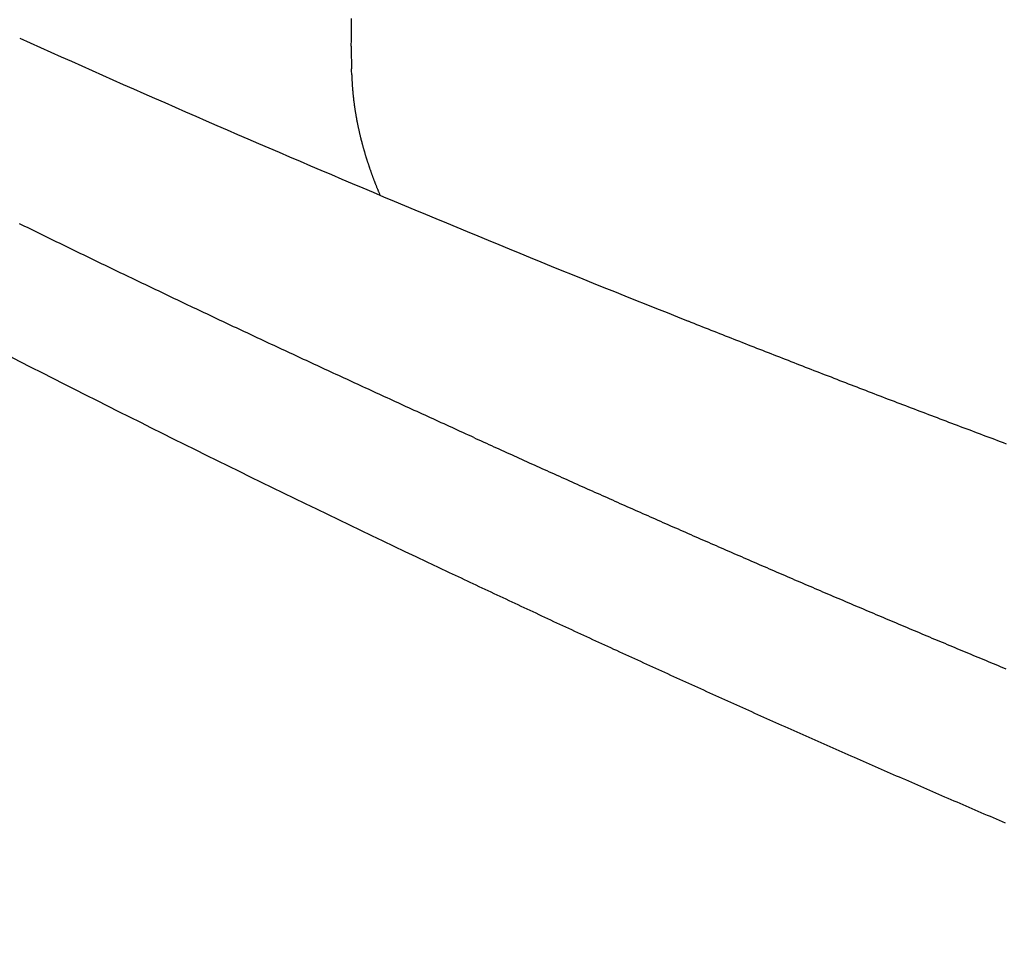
# Model space of a CAD drawing. Header units: millimetres. Extents: x -604189 to 881711, y -381903 to -7297.
# Tile 843 of 1056: x -558698 to -558601, y -165594 to -165504. Entities that reach past the tile are written whole.
import ezdxf

# ---------------------------------------------------------------- set-up
doc = ezdxf.new("R2010")
doc.units = ezdxf.units.MM
doc.header["$LTSCALE"] = 100
doc.linetypes.add('0.5_0.5', pattern=[1, 0.5, -0.5])
doc.linetypes.add('ACAD_ISO04W100', pattern=[30.5, 24, -3, 0.5, -3])
doc.layers.get('Defpoints').update_dxf_attribs({"color": 30})
doc.layers.add('OPIS', color=7, linetype='Continuous')
doc.layers.add('strop osie', color=80, linetype='ACAD_ISO04W100', lineweight=5)
doc.styles.get("Standard").update_dxf_attribs({"font": 'romans.shx', "width": 0.5})
doc.dimstyles.new('1 50', dxfattribs={"dimtxt": 150, "dimasz": 80, "dimexe": 1, "dimexo": 1, "dimgap": 20, "dimtad": 1, "dimdec": 0, "dimlfac": 0.1, "dimtxsty": 'Standard', "dimblk": 'ARCHTICK', "dimcen": 200, "dimclrd": 2, "dimadec": 1, "dimazin": 0, "dimtfac": 1, "dimtdec": 0, "dimtmove": 0, "dimatfit": 3, "dimldrblk": 'ARCHTICK', "dimfxl": 120, "dimfxlon": 1, "dimtfill": 1, "dimarcsym": 0})

# ---------------------------------------------------------------- blocks, each defined once
blk = doc.blocks.new('_ArchTick')
at = {"layer": 'strop osie', "color": 0, "const_width": 0.15}
blk.add_lwpolyline([(-0.5, -0.5), (0.5, 0.5)], dxfattribs=at)
blk = doc.blocks.new('*D3294')
at = {"layer": 'Defpoints', "color": 0, "linetype": 'ByBlock', "lineweight": 5, "transparency": 16777216}
for p in [(-595783.126, -159420.303), (-593748.924, -159420.303), (-552118.935, -179940.303)]:
    blk.add_point(p, dxfattribs=at)
at = {"layer": 'OPIS', "color": 0, "linetype": 'Continuous', "lineweight": -2, "transparency": 16777216}
for p, q in [((-595723.126, -159420.303), (-595784.126, -159420.303)), ((-595723.126, -179940.303), (-595784.126, -179940.303))]:
    blk.add_line(p, q, dxfattribs=at)
at = {"layer": 'OPIS', "color": 2, "lineweight": -2, "transparency": 16777216}
blk.add_line((-595783.126, -179940.303), (-595783.126, -159420.303), dxfattribs=at)
at = {"layer": 'OPIS', "color": 2, "linetype": 'ByBlock', "lineweight": -2, "transparency": 16777216, "xscale": 80, "yscale": 80, "zscale": 80}
for p, rotation in [((-595783.126, -159420.303), 90), ((-595783.126, -179940.303), 270)]:
    blk.add_blockref('_ArchTick', p, dxfattribs=dict(at, rotation=rotation))
at = {"layer": 'OPIS', "color": 0, "linetype": 'ByBlock', "lineweight": 13, "transparency": 16777216, "insert": (-595878.126, -169680.303), "char_height": 150, "attachment_point": 5, "rotation": 90, "bg_fill": 3, "box_fill_scale": 1.1, "bg_fill_color": 256, "bg_fill_true_color": 13158600, "bg_fill_transparency": 0}
blk.add_mtext('2052', dxfattribs=at)

msp = doc.modelspace()

# ---------------------------------------------------------------- hatches: boundary and pattern name
at = {"layer": 'OPIS', "linetype": 'ByBlock', "lineweight": 15}
h = msp.add_hatch(dxfattribs=at)
h.set_pattern_fill('ANSI37', color=0, scale=80, angle=45)
h.set_pattern_definition([(90, (-306927.96, 32475.8), (-254, 0), []), (180, (-306927.96, 32475.8), (-3e-14, -254), [])])
h.paths.add_polyline_path([(-559745.616, -168470.303), (-559845.616, -168470.303), (-559845.616, -168410.303), (-559745.616, -168410.303), (-559745.616, -168350.303), (-560845.616, -168350.303), (-560845.616, -168410.303), (-560745.616, -168410.303), (-560745.616, -168470.303, 0.267949), (-560295.616, -169249.726), (-560295.616, -169481.184, -0.414214), (-559952.679, -169824.121, -1), (-560638.553, -169824.121, -0.414214), (-560295.616, -169481.184), (-560295.616, -169249.726, -0.267949), (-560745.616, -168470.303), (-560845.616, -168470.303), (-560845.616, -168350.303), (-561118.924, -168350.303), (-561118.924, -172095.291), (-559553.922, -172095.29), (-559553.924, -168350.303), (-559745.616, -168350.303)])
h.paths.add_polyline_path([(-560989.238, -171970.288), (-560989.238, -171369.43), (-560514.238, -171369.43, -0.414232), (-560506.238, -171377.43), (-560506.238, -171961.436, -0.403374), (-560513.94, -171969.43), (-560989.238, -171969.43), (-560998.924, -171970.288)], flags=16)
h.paths.add_polyline_path([(-560569.238, -171447.43), (-560569.238, -171891.43, -0.414209), (-560619.237, -171941.43), (-560824.236, -171941.432, -0.414225), (-560874.238, -171891.432), (-560874.238, -171447.432, -0.414209), (-560824.238, -171397.432), (-560619.238, -171397.43, -0.414216)], flags=0)
h.paths.add_polyline_path([(-560754.738, -171692.272), (-560768.264, -171689.534), (-560778.52, -171674.091), (-560777.58, -171669.433), (-560791.338, -171669.433), (-560788.513, -171683.421), (-560780.618, -171695.311), (-560768.728, -171703.206), (-560754.738, -171706.031)], flags=0)
h.paths.add_polyline_path([(-560926.538, -171669.432), (-560944.038, -171669.432), (-560944.038, -171669.432), (-560938.912, -171681.806), (-560926.538, -171686.932)], flags=0)
h.paths.add_polyline_path([(-559553.926, -164304.92), (-559553.926, -164080.303), (-560998.924, -164080.303), (-560998.924, -164130.303), (-561051.758, -164130.303), (-561051.758, -164230.303), (-561112.409, -164230.303), (-561118.259, -165128.236), (-561111.758, -165130.303), (-561051.758, -165130.303), (-561051.758, -165230.303), (-560998.924, -165230.303), (-560998.924, -165930.303), (-560968.924, -165930.303), (-559691.758, -165930.303), (-559691.758, -166884.924, -0.259771), (-560368.468, -166480.303), (-560576.781, -166480.303, -0.694758), (-561118.924, -166682.141), (-561118.924, -167150.303), (-559553.924, -167150.303), (-559553.925, -165742.585, -0.501722), (-560517.887, -165023.753, -0.501722)])
h.paths.add_polyline_path([(-561051.758, -166930.303), (-561051.758, -167030.303), (-561111.758, -167030.303), (-561111.758, -166930.303)], flags=16)
h.paths.add_polyline_path([(-559553.926, -164304.92, 0.501722), (-560517.887, -165023.753, 0.501722), (-559553.925, -165742.585)], flags=17)
h.paths.add_polyline_path([(-559017.887, -165023.753, 0.331805), (-559553.926, -164304.92), (-559553.925, -165742.585, 0.331804)], flags=17)
h.paths.add_polyline_path([(-558393.92, -165930.303), (-559553.925, -165930.303), (-559553.924, -167030.303), (-558393.92, -167030.303)])
edge = h.paths.add_edge_path(flags=16)
edge.add_ellipse((-558869.257, -166529.058), major_axis=(0, 174.945), ratio=0.835608, start_angle=0, end_angle=180, ccw=False)
edge.add_line((-558869.023, -166354.089), (-558868.837, -166354.113))
edge.add_line((-558868.837, -166354.113), (-558551.758, -166354.113))
edge.add_ellipse((-558534.042, -166361.126), major_axis=(0, 22.068), ratio=0.905257, start_angle=0, end_angle=83.73181, ccw=False)
edge.add_line((-558534.042, -166339.058), (-558415.442, -166339.058))
edge.add_line((-558415.442, -166339.058), (-558415.442, -166719.058))
edge.add_line((-558415.442, -166719.058), (-558534.042, -166719.058))
edge.add_ellipse((-558534.042, -166696.99), major_axis=(0, 22.068), ratio=0.905257, start_angle=108.52912, end_angle=180, ccw=False)
edge.add_line((-558552.984, -166704.003), (-558869.257, -166704.003))
edge = h.paths.add_edge_path(flags=16)
edge.add_ellipse((-558655.149, -165473.071), major_axis=(119.577, 0), ratio=0.9754616, start_angle=134.53493, end_angle=225.46507, ccw=False)
edge.add_ellipse((-558571.362, -165553.094), major_axis=(-236.828, 0), ratio=0.9754616, start_angle=293.07706, end_angle=315.06459, ccw=False)
edge.add_ellipse((-558581.121, -165519.064), major_axis=(-200.962, 0), ratio=0.9754616, start_angle=268.86913, end_angle=294.41602, ccw=False)
edge.add_line((-558577.155, -165323.071), (-558434.725, -165323.071))
edge.add_line((-558434.725, -165323.071), (-558434.725, -165623.07))
edge.add_line((-558434.725, -165623.07), (-558577.155, -165623.07))
edge.add_ellipse((-558581.121, -165427.077), major_axis=(200.962, 0), ratio=0.9754616, start_angle=245.58398, end_angle=271.13087, ccw=False)
edge.add_ellipse((-558571.362, -165393.047), major_axis=(-236.828, 0), ratio=0.9754616, start_angle=404.93541, end_angle=426.92294, ccw=False)
h.paths.add_polyline_path([(-559691.758, -166075.303), (-560476.988, -166075.303, 0.131652), (-560368.468, -166480.303), (-559691.758, -166480.303)], flags=17)
h.paths.add_polyline_path([(-560476.988, -166075.303), (-559691.758, -166075.303), (-559691.758, -165930.303), (-560991.758, -165930.303), (-561051.758, -165930.303), (-561051.758, -166030.303), (-561118.924, -166030.303), (-561118.924, -166278.466, -0.694758), (-560576.781, -166480.303), (-560368.468, -166480.303, -0.131652)], flags=17)
h.paths.add_polyline_path([(-571773.92, -161590.543), (-574108.188, -161590.543), (-574098.917, -166615.286), (-571773.92, -166615.284)])
h.paths.add_polyline_path([(-559933.216, -164919.201), (-558639.203, -164919.201), (-558639.203, -164793.34), (-559933.216, -164793.34)], flags=25)
h.paths.add_polyline_path([(-560038.72, -166687.588), (-559732.99, -166687.588), (-559732.99, -166284.59), (-560038.72, -166284.59)], flags=25)
h.paths.add_polyline_path([(-559928.871, -165007.1), (-559413.75, -165007.1), (-559413.75, -164907.76), (-559928.871, -164907.76)], flags=9)
h.paths.add_polyline_path([(-559933.216, -164919.201), (-558639.203, -164919.201), (-558639.203, -164793.34), (-559933.216, -164793.34)], flags=25)
h.paths.add_polyline_path([(-560330.859, -165014.578), (-559994.182, -165014.578), (-559994.182, -164899.195), (-560330.859, -164899.195)], flags=24)
h.paths.add_polyline_path([(-560290.204, -164902.837), (-560108.354, -164902.837), (-560108.354, -164804.807), (-560290.204, -164804.807)], flags=24)
h.paths.add_polyline_path([(-560498.866, -166997.342), (-559983.744, -166997.342), (-559983.744, -166898.002), (-560498.866, -166898.002)], flags=24)
h.paths.add_polyline_path([(-560498.79, -166887.342), (-559655.724, -166887.342), (-559655.724, -166788.002), (-560498.79, -166788.002)], flags=24)
h.paths.add_polyline_path([(-560900.853, -167004.82), (-560564.177, -167004.82), (-560564.177, -166889.437), (-560900.853, -166889.437)], flags=24)
h.paths.add_polyline_path([(-560860.199, -166893.079), (-560678.349, -166893.079), (-560678.349, -166795.049), (-560860.199, -166795.049)], flags=24)
h.paths.add_polyline_path([(-560525.168, -170610.564), (-560010.047, -170610.564), (-560010.047, -170511.224), (-560525.168, -170511.224)], flags=24)
h.paths.add_polyline_path([(-560529.513, -170522.665), (-559444.307, -170522.665), (-559444.307, -170396.804), (-560529.513, -170396.804)], flags=9)
h.paths.add_polyline_path([(-560927.156, -170618.042), (-560590.479, -170618.042), (-560590.479, -170502.659), (-560927.156, -170502.659)], flags=24)
h.paths.add_polyline_path([(-560886.501, -170506.301), (-560704.651, -170506.301), (-560704.651, -170408.271), (-560886.501, -170408.271)], flags=24)
h.paths.add_polyline_path([(-560065.3, -168940.358), (-560065.3, -168600.658), (-560513.076, -168600.658), (-560513.076, -168940.358)], flags=24)
h.paths.add_polyline_path([(-559111.526, -164087.386), (-558760.99, -164087.386), (-558760.815, -164093.192), (-558760.644, -164098.997), (-558760.476, -164104.803), (-558760.311, -164110.608), (-558760.15, -164116.414), (-558759.991, -164122.22), (-558759.835, -164128.025), (-558759.683, -164133.831), (-558759.534, -164139.637), (-558759.387, -164145.443), (-558759.244, -164151.25), (-558759.104, -164157.056), (-558758.967, -164162.862), (-558758.833, -164168.669), (-558758.702, -164174.475), (-558758.575, -164180.282), (-558758.45, -164186.088), (-558758.328, -164191.895), (-558758.21, -164197.701), (-558758.094, -164203.508), (-558757.982, -164209.315), (-558757.872, -164215.122), (-558757.766, -164220.929), (-558757.663, -164226.736), (-558757.563, -164232.543), (-558757.465, -164238.35), (-558757.371, -164244.157), (-558757.28, -164249.965), (-558757.192, -164255.772), (-558757.107, -164261.579), (-558757.025, -164267.387), (-558756.946, -164273.194), (-558756.87, -164279.001), (-558756.797, -164284.809), (-558756.728, -164290.616), (-558756.661, -164296.424), (-558756.598, -164302.232), (-558756.538, -164308.039), (-558756.482, -164313.847), (-558756.428, -164319.654), (-558756.378, -164325.462), (-558756.332, -164331.27), (-558756.288, -164337.078), (-558756.248, -164342.885), (-558756.212, -164348.693), (-558756.178, -164354.501), (-558756.147, -164360.309), (-558756.118, -164366.117), (-558756.091, -164371.925), (-558756.066, -164377.733), (-558756.042, -164383.541), (-558756.02, -164389.348), (-558756.004, -164395.156), (-558755.999, -164400.964), (-558756.007, -164406.772), (-558756.031, -164412.58), (-558756.073, -164418.388), (-558756.132, -164424.195), (-558756.21, -164430.003), (-558756.308, -164435.81), (-558756.425, -164441.617), (-558756.562, -164447.423), (-558756.72, -164453.229), (-558756.898, -164459.034), (-558757.098, -164464.838), (-558757.32, -164470.642), (-558757.565, -164476.445), (-558757.837, -164482.247), (-558758.138, -164488.047), (-558758.47, -164493.845), (-558758.837, -164499.642), (-558759.241, -164505.435), (-558759.684, -164511.226), (-558760.175, -164517.014), (-558760.725, -164522.795), (-558761.35, -164528.569), (-558762.06, -164534.333), (-558762.874, -164540.084), (-558763.809, -164545.816), (-558764.883, -164551.524), (-558766.116, -164557.201), (-558767.538, -164562.832), (-558769.177, -164568.402), (-558771.062, -164573.894), (-558773.233, -164579.28), (-558775.735, -164584.521), (-558778.61, -164589.566), (-558781.897, -164594.354), (-558785.628, -164598.798), (-558789.808, -164602.827), (-558794.374, -164606.413), (-558799.255, -164609.556), (-558804.382, -164612.284), (-558809.694, -164614.629), (-558815.143, -164616.63), (-558820.694, -164618.326), (-558826.325, -164619.753), (-558832.011, -164620.95), (-558837.732, -164621.95), (-558843.479, -164622.786), (-558849.244, -164623.49), (-558855.021, -164624.092), (-558860.805, -164624.612), (-558866.595, -164625.056), (-558872.391, -164625.431), (-558878.19, -164625.744), (-558883.993, -164625.999), (-558889.798, -164626.204), (-558895.604, -164626.363), (-558901.411, -164626.484), (-558907.218, -164626.57), (-558913.026, -164626.629), (-558918.834, -164626.664), (-558924.642, -164626.683), (-558930.45, -164626.69), (-558936.258, -164626.691), (-558941.521, -164626.69), (-558946.785, -164626.685), (-558952.048, -164626.672), (-558957.312, -164626.645), (-558962.575, -164626.602), (-558967.838, -164626.537), (-558973.1, -164626.447), (-558978.362, -164626.327), (-558983.623, -164626.174), (-558988.883, -164625.983), (-558994.142, -164625.75), (-558999.398, -164625.47), (-559004.651, -164625.141), (-559009.9, -164624.756), (-559015.145, -164624.311), (-559020.383, -164623.802), (-559025.614, -164623.22), (-559030.834, -164622.543), (-559036.037, -164621.747), (-559041.216, -164620.812), (-559046.364, -164619.713), (-559051.466, -164618.424), (-559056.508, -164616.915), (-559061.47, -164615.16), (-559066.326, -164613.131), (-559071.043, -164610.799), (-559075.583, -164608.137), (-559079.894, -164605.121), (-559083.925, -164601.738), (-559087.622, -164597.995), (-559090.945, -164593.918), (-559093.905, -164589.566), (-559096.527, -164585.003), (-559098.839, -164580.275), (-559100.873, -164575.422), (-559102.662, -164570.472), (-559104.238, -164565.45), (-559105.625, -164560.373), (-559106.843, -164555.253), (-559107.915, -164550.1), (-559108.86, -164544.923), (-559109.695, -164539.726), (-559110.431, -164534.514), (-559111.082, -164529.291), (-559111.66, -164524.059), (-559112.176, -164518.821), (-559112.639, -164513.578), (-559113.058, -164508.331), (-559113.442, -164503.082), (-559113.794, -164497.83), (-559114.116, -164492.577), (-559114.412, -164487.322), (-559114.682, -164482.065), (-559114.93, -164476.808), (-559115.157, -164471.549), (-559115.363, -164466.29), (-559115.551, -164461.03), (-559115.72, -164455.769), (-559115.872, -164450.508), (-559116.007, -164445.246), (-559116.125, -164439.984), (-559116.227, -164434.721), (-559116.313, -164429.459), (-559116.383, -164424.196), (-559116.438, -164418.933), (-559116.477, -164413.669), (-559116.503, -164408.406), (-559116.515, -164403.142), (-559116.515, -164397.879), (-559116.505, -164392.616), (-559116.488, -164387.352), (-559116.467, -164382.089), (-559116.445, -164376.825), (-559116.422, -164371.562), (-559116.398, -164366.299), (-559116.372, -164361.035), (-559116.344, -164355.772), (-559116.314, -164350.508), (-559116.282, -164345.245), (-559116.247, -164339.982), (-559116.21, -164334.718), (-559116.169, -164329.455), (-559116.126, -164324.192), (-559116.08, -164318.929), (-559116.032, -164313.665), (-559115.98, -164308.402), (-559115.926, -164303.139), (-559115.87, -164297.876), (-559115.811, -164292.613), (-559115.749, -164287.35), (-559115.684, -164282.087), (-559115.617, -164276.824), (-559115.547, -164271.561), (-559115.475, -164266.298), (-559115.4, -164261.035), (-559115.323, -164255.772), (-559115.244, -164250.509), (-559115.161, -164245.246), (-559115.077, -164239.984), (-559114.99, -164234.721), (-559114.9, -164229.458), (-559114.808, -164224.196), (-559114.713, -164218.933), (-559114.616, -164213.67), (-559114.517, -164208.408), (-559114.415, -164203.145), (-559114.31, -164197.883), (-559114.203, -164192.621), (-559114.093, -164187.358), (-559113.981, -164182.096), (-559113.866, -164176.834), (-559113.749, -164171.572), (-559113.629, -164166.31), (-559113.506, -164161.048), (-559113.382, -164155.786), (-559113.254, -164150.524), (-559113.124, -164145.262), (-559112.991, -164140), (-559112.856, -164134.739), (-559112.719, -164129.477), (-559112.578, -164124.215), (-559112.436, -164118.954), (-559112.29, -164113.692), (-559112.142, -164108.431), (-559111.992, -164103.17), (-559111.839, -164097.908), (-559111.684, -164092.647)])
edge = h.paths.add_edge_path()
edge.add_line((-558393.92, -164080.303), (-559553.926, -164080.303))
edge.add_line((-559553.926, -164080.303), (-559553.926, -164304.92))
edge.add_arc((-559767.887, -165023.753), 750, 0, 73.424314, ccw=False)
edge.add_arc((-559767.887, -165023.753), 750, -73.424255, 0, ccw=False)
edge.add_line((-559553.925, -165742.585), (-559553.925, -165830.303))
edge.add_line((-559553.925, -165830.303), (-558393.92, -165830.303))
edge.add_line((-558393.92, -165830.303), (-558393.92, -164080.303))

# ---------------------------------------------------------------- next in the draw order: dimensions: what is measured, and where the dimension line sits
at = {"layer": 'OPIS', "color": 0, "linetype": 'ByBlock', "lineweight": 13}
dim = msp.add_linear_dim(base=(-595783.126, -159420.303), p1=(-552118.935, -179940.303), p2=(-593748.924, -159420.303), angle=90, dimstyle='1 50', override={"dimtmove": 1, "dimfxl": 60, "dimarcsym": 1}, dxfattribs=at)
dim.commit()
dim.dimension.update_dxf_attribs({"geometry": '*D3294', "text_midpoint": (-595878.126, -169680.303)})

# ---------------------------------------------------------------- next in the draw order: hatches: boundary and pattern name
at = {"layer": 'OPIS', "linetype": '0.5_0.5', "lineweight": 13}
h = msp.add_hatch(dxfattribs=at)
h.set_pattern_fill('ANSI37', color=0, scale=130)
h.set_pattern_definition([(45, (-597218.54, 256668.8), (-291.85832, 291.85832), []), (135, (-597218.54, 256668.8), (-291.85832, -291.85832), [])])
edge = h.paths.add_edge_path(flags=16)
edge.add_line((-570958.916, -168985.281), (-571058.916, -168985.281))
edge.add_line((-571058.916, -168985.281), (-572598.916, -168985.281))
edge.add_line((-572598.916, -168985.281), (-572598.915, -170470.3))
edge.add_line((-572598.915, -170470.3), (-570825.763, -170470.3))
edge.add_arc((-570508.916, -170339.099), 342.937, 180, 202.49364, ccw=False)
edge.add_arc((-570508.916, -170339.099), 342.937, 90, 180, ccw=False)
edge.add_line((-570508.916, -169996.163), (-570508.916, -169764.704))
edge.add_arc((-570058.916, -168985.281), 900, 180, 240, ccw=False)
edge = h.paths.add_edge_path(flags=17)
edge.add_line((-569358.915, -170085.281), (-569358.916, -168985.281))
edge.add_line((-569358.916, -168985.281), (-569358.917, -168985.281))
edge.add_line((-569358.917, -168985.281), (-569958.916, -168985.281))
edge.add_line((-569958.916, -168985.281), (-570058.916, -168985.281))
edge.add_line((-570058.916, -168985.281), (-570058.916, -168925.281))
edge.add_line((-570058.916, -168925.281), (-569958.916, -168925.281))
edge.add_line((-569958.916, -168925.281), (-569958.916, -168865.281))
edge.add_line((-569958.916, -168865.281), (-569358.916, -168865.281))
edge.add_line((-569358.916, -168865.281), (-569358.917, -166865.281))
edge.add_line((-569358.917, -166865.281), (-574098.917, -166865.286))
edge.add_line((-574098.917, -166865.286), (-574098.914, -171970.3))
edge.add_line((-574098.914, -171970.3), (-572608.913, -171970.3))
edge.add_line((-572608.913, -171970.3), (-571504.913, -170590.3))
edge.add_line((-571504.913, -170590.3), (-572718.915, -170590.3))
edge.add_line((-572718.915, -170590.3), (-572718.916, -168865.281))
edge.add_line((-572718.916, -168865.281), (-571058.916, -168865.281))
edge.add_line((-571058.916, -168865.281), (-571058.916, -168925.281))
edge.add_line((-571058.916, -168925.281), (-570958.916, -168925.281))
edge.add_line((-570958.916, -168925.281), (-570958.916, -168985.281))
edge.add_arc((-570058.916, -168985.281), 900, 180, 240)
edge.add_line((-570508.916, -169764.704), (-570508.916, -169996.163))
edge.add_arc((-570508.916, -170339.099), 342.937, 0, 90, ccw=False)
edge.add_arc((-570508.916, -170339.099), 342.937, 208.97989, 360, ccw=False)
edge.add_line((-570808.913, -170505.253), (-570808.913, -171171.086))
edge.add_arc((-570808.913, -171220.3), 49.214, 0, 90, ccw=False)
edge.add_arc((-570808.913, -171220.3), 49.214, 270, 360, ccw=False)
edge.add_line((-570808.913, -171269.514), (-570808.913, -171970.3))
edge.add_line((-570808.913, -171970.3), (-569358.914, -171970.3))
edge.add_line((-569358.914, -171970.3), (-569358.915, -170085.281))
h.paths.add_polyline_path([(-561118.924, -159870.303), (-590334.655, -159870.303), (-590334.655, -161470.303), (-562318.924, -161470.303), (-562318.924, -172095.292), (-561118.924, -172095.291), (-561118.924, -168350.303), (-552073.919, -168350.303), (-552073.92, -167150.303), (-561118.924, -167150.303)])
h.paths.add_polyline_path([(-572856.927, -169813.68), (-569451.07, -169813.68), (-569451.07, -169408.68), (-572856.927, -169408.68)], flags=16)

# ---------------------------------------------------------------- next in the draw order: linework, layer by layer
at = {"color": 0, "linetype": 'ByBlock'}
for points in [[(-558697.604, -165505.394, 0.01172), (-558631.867, -165533.228)], [(-558664.991, -165506.175, 0.011169), (-558664.966, -165508.426)], [(-558664.948, -165509.006, 0.001714), (-558664.966, -165508.426)], [(-558724.276, -165523.207, 0.013056), (-558655.369, -165557.953)]]:
    msp.add_lwpolyline(points, format="xyb", dxfattribs=at)
at = {"color": 0}
for points in [[(-558664.991, -165506.175, 0), (-558664.99, -165506.045, 0), (-558664.988, -165505.915, 0), (-558664.987, -165505.785, 0), (-558664.985, -165505.655, 0), (-558664.984, -165505.535, 0), (-558664.982, -165505.405, 0), (-558664.981, -165505.275, 0), (-558664.98, -165505.145, 0), (-558664.978, -165505.015, 0), (-558664.977, -165504.885, 0), (-558664.976, -165504.755, 0), (-558664.975, -165504.625, 0), (-558664.974, -165504.505, 0), (-558664.973, -165504.375, 0), (-558664.971, -165504.245, 0), (-558664.97, -165504.115, 0), (-558664.969, -165503.985, 0), (-558664.969, -165503.855, 0), (-558664.968, -165503.725, 0), (-558664.967, -165503.595, 0), (-558664.966, -165503.475, 0)], [(-558664.948, -165509.005, 0), (-558664.946, -165509.065, 0), (-558664.944, -165509.115, 0), (-558664.943, -165509.175, 0), (-558664.941, -165509.225, 0), (-558664.939, -165509.285, 0), (-558664.936, -165509.335, 0), (-558664.934, -165509.385, 0), (-558664.932, -165509.445, 0), (-558664.929, -165509.495, 0), (-558664.927, -165509.555, 0), (-558664.924, -165509.605, 0), (-558664.921, -165509.665, 0), (-558664.918, -165509.715, 0), (-558664.915, -165509.775, 0), (-558664.912, -165509.825, 0), (-558664.909, -165509.885, 0), (-558664.905, -165509.935, 0), (-558664.902, -165509.995, 0), (-558664.898, -165510.045, 0), (-558664.894, -165510.105, 0), (-558664.89, -165510.155, 0), (-558664.886, -165510.215, 0), (-558664.882, -165510.265, 0), (-558664.878, -165510.325, 0), (-558664.874, -165510.375, 0), (-558664.869, -165510.435, 0), (-558664.865, -165510.485, 0), (-558664.86, -165510.545, 0), (-558664.856, -165510.595, 0), (-558664.851, -165510.645, 0), (-558664.846, -165510.705, 0), (-558664.841, -165510.755, 0), (-558664.836, -165510.815, 0), (-558664.83, -165510.865, 0), (-558664.825, -165510.925, 0), (-558664.819, -165510.975, 0), (-558664.814, -165511.035, 0), (-558664.808, -165511.085, 0), (-558664.802, -165511.145, 0), (-558664.796, -165511.195, 0), (-558664.79, -165511.255, 0), (-558664.784, -165511.305, 0), (-558664.778, -165511.355, 0), (-558664.772, -165511.415, 0), (-558664.765, -165511.465, 0), (-558664.759, -165511.525, 0), (-558664.752, -165511.575, 0), (-558664.745, -165511.635, 0), (-558664.738, -165511.685, 0), (-558664.731, -165511.745, 0), (-558664.724, -165511.795, 0), (-558664.717, -165511.845, 0), (-558664.71, -165511.905, 0), (-558664.702, -165511.955, 0), (-558664.695, -165512.015, 0), (-558664.687, -165512.065, 0), (-558664.68, -165512.125, 0), (-558664.672, -165512.175, 0), (-558664.664, -165512.235, 0), (-558664.656, -165512.285, 0), (-558664.648, -165512.335, 0), (-558664.64, -165512.395, 0), (-558664.631, -165512.445, 0), (-558664.623, -165512.505, 0), (-558664.614, -165512.555, 0), (-558664.606, -165512.615, 0), (-558664.597, -165512.665, 0), (-558664.588, -165512.715, 0), (-558664.579, -165512.775, 0), (-558664.57, -165512.825, 0), (-558664.561, -165512.885, 0), (-558664.552, -165512.935, 0), (-558664.542, -165512.985, 0), (-558664.533, -165513.045, 0), (-558664.523, -165513.095, 0), (-558664.514, -165513.155, 0), (-558664.504, -165513.205, 0), (-558664.494, -165513.255, 0), (-558664.484, -165513.315, 0), (-558664.474, -165513.365, 0), (-558664.464, -165513.425, 0), (-558664.454, -165513.475, 0), (-558664.444, -165513.525, 0), (-558664.433, -165513.585, 0), (-558664.423, -165513.635, 0), (-558664.412, -165513.695, 0), (-558664.401, -165513.745, 0), (-558664.391, -165513.795, 0), (-558664.38, -165513.855, 0), (-558664.369, -165513.905, 0), (-558664.358, -165513.955, 0), (-558664.347, -165514.015, 0), (-558664.335, -165514.065, 0), (-558664.324, -165514.125, 0), (-558664.312, -165514.175, 0), (-558664.301, -165514.225, 0), (-558664.289, -165514.285, 0), (-558664.278, -165514.335, 0), (-558664.266, -165514.385, 0), (-558664.254, -165514.445, 0), (-558664.242, -165514.495, 0), (-558664.23, -165514.545, 0), (-558664.218, -165514.605, 0), (-558664.205, -165514.655, 0), (-558664.193, -165514.715, 0), (-558664.181, -165514.765, 0), (-558664.168, -165514.815, 0), (-558664.155, -165514.875, 0), (-558664.143, -165514.925, 0), (-558664.13, -165514.975, 0), (-558664.117, -165515.035, 0), (-558664.104, -165515.085, 0), (-558664.091, -165515.135, 0), (-558664.078, -165515.195, 0), (-558664.065, -165515.245, 0), (-558664.051, -165515.295, 0), (-558664.038, -165515.355, 0), (-558664.024, -165515.405, 0), (-558664.011, -165515.455, 0), (-558663.997, -165515.505, 0), (-558663.983, -165515.565, 0), (-558663.969, -165515.615, 0), (-558663.956, -165515.665, 0), (-558663.942, -165515.725, 0), (-558663.927, -165515.775, 0), (-558663.913, -165515.825, 0), (-558663.899, -165515.885, 0), (-558663.885, -165515.935, 0), (-558663.87, -165515.985, 0), (-558663.856, -165516.045, 0), (-558663.841, -165516.095, 0), (-558663.826, -165516.145, 0), (-558663.812, -165516.195, 0), (-558663.797, -165516.255, 0), (-558663.782, -165516.305, 0), (-558663.767, -165516.355, 0), (-558663.752, -165516.415, 0), (-558663.736, -165516.465, 0), (-558663.721, -165516.515, 0), (-558663.706, -165516.565, 0), (-558663.69, -165516.625, 0), (-558663.675, -165516.675, 0), (-558663.659, -165516.725, 0), (-558663.644, -165516.775, 0), (-558663.628, -165516.835, 0), (-558663.612, -165516.885, 0), (-558663.596, -165516.935, 0), (-558663.58, -165516.985, 0), (-558663.564, -165517.045, 0), (-558663.548, -165517.095, 0), (-558663.532, -165517.145, 0), (-558663.515, -165517.195, 0), (-558663.499, -165517.255, 0), (-558663.482, -165517.305, 0), (-558663.466, -165517.355, 0), (-558663.449, -165517.405, 0), (-558663.432, -165517.465, 0), (-558663.416, -165517.515, 0), (-558663.399, -165517.565, 0), (-558663.382, -165517.615, 0), (-558663.365, -165517.665, 0), (-558663.348, -165517.725, 0), (-558663.33, -165517.775, 0), (-558663.313, -165517.825, 0), (-558663.296, -165517.875, 0), (-558663.278, -165517.935, 0), (-558663.261, -165517.985, 0), (-558663.243, -165518.035, 0), (-558663.226, -165518.085, 0), (-558663.208, -165518.135, 0), (-558663.19, -165518.195, 0), (-558663.172, -165518.245, 0), (-558663.154, -165518.295, 0), (-558663.136, -165518.345, 0), (-558663.118, -165518.395, 0), (-558663.1, -165518.445, 0), (-558663.082, -165518.505, 0), (-558663.063, -165518.555, 0), (-558663.045, -165518.605, 0), (-558663.027, -165518.655, 0), (-558663.008, -165518.705, 0), (-558662.989, -165518.755, 0), (-558662.971, -165518.815, 0), (-558662.952, -165518.865, 0), (-558662.933, -165518.915, 0), (-558662.914, -165518.965, 0), (-558662.895, -165519.015, 0), (-558662.876, -165519.065, 0), (-558662.857, -165519.125, 0), (-558662.838, -165519.175, 0), (-558662.818, -165519.225, 0), (-558662.799, -165519.275, 0), (-558662.78, -165519.325, 0), (-558662.76, -165519.375, 0), (-558662.741, -165519.425, 0), (-558662.721, -165519.475, 0), (-558662.701, -165519.535, 0), (-558662.681, -165519.585, 0), (-558662.662, -165519.635, 0), (-558662.642, -165519.685, 0), (-558662.622, -165519.735, 0), (-558662.602, -165519.785, 0), (-558662.581, -165519.835, 0), (-558662.561, -165519.885, 0), (-558662.541, -165519.935, 0), (-558662.521, -165519.995, 0), (-558662.5, -165520.045, 0), (-558662.48, -165520.095, 0), (-558662.459, -165520.145, 0), (-558662.438, -165520.195, 0), (-558662.418, -165520.245, 0), (-558662.397, -165520.295, 0), (-558662.376, -165520.345, 0), (-558662.355, -165520.395, 0), (-558662.334, -165520.445, 0), (-558662.313, -165520.495, 0), (-558662.292, -165520.545, 0), (-558662.271, -165520.595, 0), (-558662.25, -165520.655, 0), (-558662.228, -165520.705, 0), (-558662.207, -165520.755, 0), (-558662.186, -165520.805, 0), (-558662.164, -165520.855, 0)], [(-558652.946, -165544.695, 0), (-558653.212, -165544.565, 0), (-558653.478, -165544.445, 0), (-558653.744, -165544.325, 0), (-558654.009, -165544.205, 0), (-558654.275, -165544.085, 0), (-558654.541, -165543.965, 0), (-558654.807, -165543.845, 0), (-558655.073, -165543.715, 0), (-558655.339, -165543.595, 0), (-558655.605, -165543.475, 0), (-558655.87, -165543.355, 0), (-558656.136, -165543.235, 0), (-558656.402, -165543.115, 0), (-558656.668, -165542.995, 0), (-558656.934, -165542.865, 0), (-558657.199, -165542.745, 0), (-558657.465, -165542.625, 0), (-558657.731, -165542.505, 0), (-558657.997, -165542.385, 0), (-558658.262, -165542.265, 0), (-558658.528, -165542.135, 0), (-558658.794, -165542.015, 0), (-558659.059, -165541.895, 0), (-558659.325, -165541.775, 0), (-558659.591, -165541.655, 0), (-558659.856, -165541.535, 0), (-558660.122, -165541.405, 0), (-558660.388, -165541.285, 0), (-558660.653, -165541.165, 0), (-558660.919, -165541.045, 0), (-558661.184, -165540.925, 0), (-558661.45, -165540.795, 0), (-558661.716, -165540.675, 0), (-558661.981, -165540.555, 0), (-558662.247, -165540.435, 0), (-558662.512, -165540.315, 0), (-558662.778, -165540.185, 0), (-558663.043, -165540.065, 0), (-558663.309, -165539.945, 0), (-558663.574, -165539.825, 0), (-558663.84, -165539.695, 0), (-558664.105, -165539.575, 0), (-558664.371, -165539.455, 0), (-558664.636, -165539.335, 0), (-558664.901, -165539.215, 0), (-558665.167, -165539.085, 0), (-558665.432, -165538.965, 0), (-558665.698, -165538.845, 0), (-558665.963, -165538.725, 0), (-558666.228, -165538.595, 0), (-558666.493, -165538.475, 0), (-558666.759, -165538.355, 0), (-558667.024, -165538.225, 0), (-558667.289, -165538.105, 0), (-558667.554, -165537.985, 0), (-558667.82, -165537.865, 0), (-558668.085, -165537.735, 0), (-558668.35, -165537.615, 0), (-558668.615, -165537.495, 0), (-558668.88, -165537.365, 0), (-558669.145, -165537.245, 0), (-558669.411, -165537.125, 0), (-558669.676, -165537.005, 0), (-558669.941, -165536.875, 0), (-558670.206, -165536.755, 0), (-558670.471, -165536.635, 0), (-558670.736, -165536.505, 0), (-558671.001, -165536.385, 0), (-558671.266, -165536.265, 0), (-558671.531, -165536.135, 0), (-558671.796, -165536.015, 0), (-558672.06, -165535.895, 0), (-558672.325, -165535.765, 0), (-558672.59, -165535.645, 0), (-558672.855, -165535.525, 0), (-558673.12, -165535.395, 0), (-558673.385, -165535.275, 0), (-558673.649, -165535.145, 0), (-558673.914, -165535.025, 0), (-558674.179, -165534.905, 0), (-558674.444, -165534.775, 0), (-558674.708, -165534.655, 0), (-558674.973, -165534.525, 0), (-558675.237, -165534.405, 0), (-558675.502, -165534.285, 0), (-558675.767, -165534.155, 0), (-558676.031, -165534.035, 0), (-558676.296, -165533.905, 0), (-558676.56, -165533.785, 0), (-558676.825, -165533.655, 0), (-558677.089, -165533.535, 0), (-558677.353, -165533.415, 0), (-558677.618, -165533.285, 0), (-558677.882, -165533.165, 0), (-558678.146, -165533.035, 0), (-558678.411, -165532.915, 0), (-558678.675, -165532.785, 0), (-558678.939, -165532.665, 0), (-558679.204, -165532.535, 0), (-558679.468, -165532.415, 0), (-558679.732, -165532.285, 0), (-558679.996, -165532.165, 0), (-558680.26, -165532.035, 0), (-558680.524, -165531.915, 0), (-558680.788, -165531.785, 0), (-558681.052, -165531.665, 0), (-558681.316, -165531.535, 0), (-558681.58, -165531.415, 0), (-558681.844, -165531.285, 0), (-558682.108, -165531.155, 0), (-558682.372, -165531.035, 0), (-558682.636, -165530.905, 0), (-558682.9, -165530.785, 0), (-558683.163, -165530.655, 0), (-558683.427, -165530.535, 0), (-558683.691, -165530.405, 0), (-558683.955, -165530.275, 0), (-558684.218, -165530.155, 0), (-558684.482, -165530.025, 0), (-558684.746, -165529.905, 0), (-558685.009, -165529.775, 0), (-558685.273, -165529.645, 0), (-558685.537, -165529.525, 0), (-558685.8, -165529.395, 0), (-558686.064, -165529.265, 0), (-558686.327, -165529.145, 0), (-558686.59, -165529.015, 0), (-558686.854, -165528.885, 0), (-558687.117, -165528.765, 0), (-558687.381, -165528.635, 0), (-558687.644, -165528.505, 0), (-558687.907, -165528.385, 0), (-558688.171, -165528.255, 0), (-558688.434, -165528.125, 0), (-558688.697, -165528.005, 0), (-558688.96, -165527.875, 0), (-558689.224, -165527.745, 0), (-558689.487, -165527.625, 0), (-558689.75, -165527.495, 0), (-558690.013, -165527.365, 0), (-558690.276, -165527.235, 0), (-558690.539, -165527.115, 0), (-558690.802, -165526.985, 0), (-558691.065, -165526.855, 0), (-558691.328, -165526.725, 0), (-558691.591, -165526.605, 0), (-558691.854, -165526.475, 0), (-558692.117, -165526.345, 0), (-558692.38, -165526.215, 0), (-558692.643, -165526.095, 0), (-558692.906, -165525.965, 0), (-558693.168, -165525.835, 0), (-558693.431, -165525.705, 0), (-558693.694, -165525.575, 0), (-558693.957, -165525.455, 0), (-558694.219, -165525.325, 0), (-558694.482, -165525.195, 0), (-558694.745, -165525.065, 0), (-558695.007, -165524.935, 0), (-558695.27, -165524.815, 0), (-558695.532, -165524.685, 0), (-558695.795, -165524.555, 0), (-558696.058, -165524.425, 0), (-558696.32, -165524.295, 0), (-558696.583, -165524.165, 0), (-558696.845, -165524.035, 0), (-558697.107, -165523.915, 0), (-558697.37, -165523.785, 0), (-558697.632, -165523.655, 0)], [(-558631.867, -165533.225, 0), (-558631.587, -165533.335, 0), (-558631.306, -165533.455, 0), (-558631.025, -165533.565, 0), (-558630.745, -165533.675, 0), (-558630.464, -165533.785, 0), (-558630.183, -165533.895, 0), (-558629.903, -165534.005, 0), (-558629.622, -165534.115, 0), (-558629.341, -165534.225, 0), (-558629.06, -165534.335, 0), (-558628.779, -165534.455, 0), (-558628.498, -165534.565, 0), (-558628.218, -165534.675, 0), (-558627.937, -165534.785, 0), (-558627.656, -165534.895, 0), (-558627.375, -165535.005, 0), (-558627.094, -165535.115, 0), (-558626.813, -165535.225, 0), (-558626.532, -165535.335, 0), (-558626.251, -165535.445, 0), (-558625.97, -165535.555, 0), (-558625.689, -165535.665, 0), (-558625.408, -165535.775, 0), (-558625.127, -165535.885, 0), (-558624.845, -165535.995, 0), (-558624.564, -165536.105, 0), (-558624.283, -165536.215, 0), (-558624.002, -165536.325, 0), (-558623.721, -165536.435, 0), (-558623.44, -165536.545, 0), (-558623.158, -165536.655, 0), (-558622.877, -165536.765, 0), (-558622.596, -165536.875, 0), (-558622.315, -165536.985, 0), (-558622.033, -165537.095, 0), (-558621.752, -165537.205, 0), (-558621.471, -165537.315, 0), (-558621.189, -165537.425, 0), (-558620.908, -165537.535, 0), (-558620.626, -165537.645, 0), (-558620.345, -165537.755, 0), (-558620.063, -165537.865, 0), (-558619.782, -165537.975, 0), (-558619.5, -165538.085, 0), (-558619.219, -165538.195, 0), (-558618.937, -165538.305, 0), (-558618.656, -165538.415, 0), (-558618.374, -165538.525, 0), (-558618.093, -165538.625, 0), (-558617.811, -165538.735, 0), (-558617.529, -165538.845, 0), (-558617.248, -165538.955, 0), (-558616.966, -165539.065, 0), (-558616.684, -165539.175, 0), (-558616.403, -165539.285, 0), (-558616.121, -165539.395, 0), (-558615.839, -165539.505, 0), (-558615.558, -165539.605, 0), (-558615.276, -165539.715, 0), (-558614.994, -165539.825, 0), (-558614.712, -165539.935, 0), (-558614.43, -165540.045, 0), (-558614.148, -165540.155, 0), (-558613.867, -165540.255, 0), (-558613.585, -165540.365, 0), (-558613.303, -165540.475, 0), (-558613.021, -165540.585, 0), (-558612.739, -165540.695, 0), (-558612.457, -165540.805, 0), (-558612.175, -165540.905, 0), (-558611.893, -165541.015, 0), (-558611.611, -165541.125, 0), (-558611.329, -165541.235, 0), (-558611.047, -165541.335, 0), (-558610.765, -165541.445, 0), (-558610.482, -165541.555, 0), (-558610.2, -165541.665, 0), (-558609.918, -165541.775, 0), (-558609.636, -165541.875, 0), (-558609.354, -165541.985, 0), (-558609.072, -165542.095, 0), (-558608.789, -165542.205, 0), (-558608.507, -165542.305, 0), (-558608.225, -165542.415, 0), (-558607.943, -165542.525, 0), (-558607.66, -165542.625, 0), (-558607.378, -165542.735, 0), (-558607.096, -165542.845, 0), (-558606.813, -165542.955, 0), (-558606.531, -165543.055, 0), (-558606.249, -165543.165, 0), (-558605.966, -165543.275, 0), (-558605.684, -165543.375, 0), (-558605.401, -165543.485, 0), (-558605.119, -165543.595, 0), (-558604.836, -165543.695, 0), (-558604.554, -165543.805, 0), (-558604.271, -165543.915, 0), (-558603.989, -165544.015, 0), (-558603.706, -165544.125, 0), (-558603.424, -165544.235, 0), (-558603.141, -165544.335, 0), (-558602.858, -165544.445, 0), (-558602.576, -165544.555, 0), (-558602.293, -165544.655, 0), (-558602.01, -165544.765, 0), (-558601.728, -165544.865, 0), (-558601.445, -165544.975, 0), (-558601.162, -165545.085, 0), (-558600.88, -165545.185, 0), (-558600.597, -165545.295, 0)], [(-558652.946, -165544.695, 0), (-558652.699, -165544.805, 0), (-558652.451, -165544.915, 0), (-558652.204, -165545.025, 0), (-558651.957, -165545.145, 0), (-558651.709, -165545.255, 0), (-558651.462, -165545.365, 0), (-558651.215, -165545.475, 0), (-558650.967, -165545.595, 0), (-558650.72, -165545.705, 0), (-558650.472, -165545.815, 0), (-558650.225, -165545.925, 0), (-558649.978, -165546.045, 0), (-558649.73, -165546.155, 0), (-558649.483, -165546.265, 0), (-558649.235, -165546.375, 0), (-558648.987, -165546.495, 0), (-558648.74, -165546.605, 0), (-558648.492, -165546.715, 0), (-558648.245, -165546.825, 0), (-558647.997, -165546.935, 0), (-558647.749, -165547.055, 0), (-558647.502, -165547.165, 0), (-558647.254, -165547.275, 0), (-558647.006, -165547.385, 0), (-558646.759, -165547.495, 0), (-558646.511, -165547.605, 0), (-558646.263, -165547.725, 0), (-558646.015, -165547.835, 0), (-558645.767, -165547.945, 0), (-558645.52, -165548.055, 0), (-558645.272, -165548.165, 0), (-558645.024, -165548.275, 0), (-558644.776, -165548.395, 0), (-558644.528, -165548.505, 0), (-558644.28, -165548.615, 0), (-558644.032, -165548.725, 0), (-558643.784, -165548.835, 0), (-558643.536, -165548.945, 0), (-558643.288, -165549.055, 0), (-558643.04, -165549.165, 0), (-558642.792, -165549.285, 0), (-558642.544, -165549.395, 0), (-558642.296, -165549.505, 0), (-558642.048, -165549.615, 0), (-558641.8, -165549.725, 0), (-558641.552, -165549.835, 0), (-558641.304, -165549.945, 0), (-558641.056, -165550.055, 0), (-558640.807, -165550.165, 0), (-558640.559, -165550.275, 0), (-558640.311, -165550.385, 0), (-558640.063, -165550.495, 0), (-558639.814, -165550.605, 0), (-558639.566, -165550.725, 0), (-558639.318, -165550.835, 0), (-558639.069, -165550.945, 0), (-558638.821, -165551.055, 0), (-558638.573, -165551.165, 0), (-558638.324, -165551.275, 0), (-558638.076, -165551.385, 0), (-558637.828, -165551.495, 0), (-558637.579, -165551.605, 0), (-558637.331, -165551.715, 0), (-558637.082, -165551.825, 0), (-558636.834, -165551.935, 0), (-558636.585, -165552.045, 0), (-558636.337, -165552.155, 0), (-558636.088, -165552.265, 0), (-558635.84, -165552.375, 0), (-558635.591, -165552.485, 0), (-558635.342, -165552.595, 0), (-558635.094, -165552.705, 0), (-558634.845, -165552.815, 0), (-558634.596, -165552.925, 0), (-558634.348, -165553.035, 0), (-558634.099, -165553.145, 0), (-558633.85, -165553.255, 0), (-558633.602, -165553.365, 0), (-558633.353, -165553.465, 0), (-558633.104, -165553.575, 0), (-558632.855, -165553.685, 0), (-558632.607, -165553.795, 0), (-558632.358, -165553.905, 0), (-558632.109, -165554.015, 0), (-558631.86, -165554.125, 0), (-558631.611, -165554.235, 0), (-558631.362, -165554.345, 0), (-558631.113, -165554.455, 0), (-558630.864, -165554.565, 0), (-558630.615, -165554.675, 0), (-558630.366, -165554.775, 0), (-558630.117, -165554.885, 0), (-558629.868, -165554.995, 0), (-558629.619, -165555.105, 0), (-558629.37, -165555.215, 0), (-558629.121, -165555.325, 0), (-558628.872, -165555.435, 0), (-558628.623, -165555.545, 0), (-558628.374, -165555.645, 0), (-558628.125, -165555.755, 0), (-558627.876, -165555.865, 0), (-558627.626, -165555.975, 0), (-558627.377, -165556.085, 0), (-558627.128, -165556.195, 0), (-558626.879, -165556.305, 0), (-558626.63, -165556.405, 0), (-558626.38, -165556.515, 0), (-558626.131, -165556.625, 0), (-558625.882, -165556.735, 0), (-558625.632, -165556.845, 0), (-558625.383, -165556.945, 0), (-558625.134, -165557.055, 0), (-558624.884, -165557.165, 0), (-558624.635, -165557.275, 0), (-558624.385, -165557.385, 0), (-558624.136, -165557.485, 0), (-558623.887, -165557.595, 0), (-558623.637, -165557.705, 0), (-558623.388, -165557.815, 0), (-558623.138, -165557.925, 0), (-558622.889, -165558.025, 0), (-558622.639, -165558.135, 0), (-558622.389, -165558.245, 0), (-558622.14, -165558.355, 0), (-558621.89, -165558.455, 0), (-558621.641, -165558.565, 0), (-558621.391, -165558.675, 0), (-558621.141, -165558.785, 0), (-558620.892, -165558.885, 0), (-558620.642, -165558.995, 0), (-558620.392, -165559.105, 0), (-558620.142, -165559.215, 0), (-558619.893, -165559.315, 0), (-558619.643, -165559.425, 0), (-558619.393, -165559.535, 0), (-558619.143, -165559.635, 0), (-558618.894, -165559.745, 0), (-558618.644, -165559.855, 0), (-558618.394, -165559.955, 0), (-558618.144, -165560.065, 0), (-558617.894, -165560.175, 0), (-558617.644, -165560.285, 0), (-558617.394, -165560.385, 0), (-558617.144, -165560.495, 0), (-558616.894, -165560.605, 0), (-558616.644, -165560.705, 0), (-558616.394, -165560.815, 0), (-558616.144, -165560.915, 0), (-558615.894, -165561.025, 0), (-558615.644, -165561.135, 0), (-558615.394, -165561.235, 0), (-558615.144, -165561.345, 0), (-558614.894, -165561.455, 0), (-558614.644, -165561.555, 0), (-558614.394, -165561.665, 0), (-558614.143, -165561.775, 0), (-558613.893, -165561.875, 0), (-558613.643, -165561.985, 0), (-558613.393, -165562.085, 0), (-558613.143, -165562.195, 0), (-558612.892, -165562.305, 0), (-558612.642, -165562.405, 0), (-558612.392, -165562.515, 0), (-558612.141, -165562.615, 0), (-558611.891, -165562.725, 0), (-558611.641, -165562.835, 0), (-558611.39, -165562.935, 0), (-558611.14, -165563.045, 0), (-558610.89, -165563.145, 0), (-558610.639, -165563.255, 0), (-558610.389, -165563.355, 0), (-558610.138, -165563.465, 0), (-558609.888, -165563.565, 0), (-558609.637, -165563.675, 0), (-558609.387, -165563.775, 0), (-558609.136, -165563.885, 0), (-558608.886, -165563.995, 0), (-558608.635, -165564.095, 0), (-558608.385, -165564.205, 0), (-558608.134, -165564.305, 0), (-558607.883, -165564.415, 0), (-558607.633, -165564.515, 0), (-558607.382, -165564.625, 0), (-558607.131, -165564.725, 0), (-558606.881, -165564.835, 0), (-558606.63, -165564.935, 0), (-558606.379, -165565.045, 0), (-558606.129, -165565.145, 0), (-558605.878, -165565.255, 0), (-558605.627, -165565.355, 0), (-558605.376, -165565.465, 0), (-558605.125, -165565.565, 0), (-558604.875, -165565.665, 0), (-558604.624, -165565.775, 0), (-558604.373, -165565.875, 0), (-558604.122, -165565.985, 0), (-558603.871, -165566.085, 0), (-558603.62, -165566.195, 0), (-558603.369, -165566.295, 0), (-558603.118, -165566.405, 0), (-558602.867, -165566.505, 0), (-558602.616, -165566.605, 0), (-558602.365, -165566.715, 0), (-558602.114, -165566.815, 0), (-558601.863, -165566.925, 0), (-558601.612, -165567.025, 0), (-558601.361, -165567.125, 0), (-558601.11, -165567.235, 0), (-558600.858, -165567.335, 0), (-558600.607, -165567.445, 0)], [(-558655.369, -165557.955, 0), (-558655.076, -165558.095, 0), (-558654.783, -165558.225, 0), (-558654.489, -165558.365, 0), (-558654.196, -165558.505, 0), (-558653.903, -165558.645, 0), (-558653.61, -165558.785, 0), (-558653.317, -165558.925, 0), (-558653.023, -165559.065, 0), (-558652.73, -165559.195, 0), (-558652.437, -165559.335, 0), (-558652.143, -165559.475, 0), (-558651.85, -165559.615, 0), (-558651.556, -165559.755, 0), (-558651.263, -165559.885, 0), (-558650.969, -165560.025, 0), (-558650.676, -165560.165, 0), (-558650.382, -165560.305, 0), (-558650.089, -165560.435, 0), (-558649.795, -165560.575, 0), (-558649.501, -165560.715, 0), (-558649.208, -165560.855, 0), (-558648.914, -165560.985, 0), (-558648.62, -165561.125, 0), (-558648.327, -165561.265, 0), (-558648.033, -165561.405, 0), (-558647.739, -165561.535, 0), (-558647.445, -165561.675, 0), (-558647.151, -165561.815, 0), (-558646.857, -165561.945, 0), (-558646.563, -165562.085, 0), (-558646.27, -165562.225, 0), (-558645.976, -165562.365, 0), (-558645.682, -165562.495, 0), (-558645.387, -165562.635, 0), (-558645.093, -165562.775, 0), (-558644.799, -165562.905, 0), (-558644.505, -165563.045, 0), (-558644.211, -165563.185, 0), (-558643.917, -165563.315, 0), (-558643.623, -165563.455, 0), (-558643.328, -165563.585, 0), (-558643.034, -165563.725, 0), (-558642.74, -165563.865, 0), (-558642.446, -165563.995, 0), (-558642.151, -165564.135, 0), (-558641.857, -165564.265, 0), (-558641.563, -165564.405, 0), (-558641.268, -165564.545, 0), (-558640.974, -165564.675, 0), (-558640.679, -165564.815, 0), (-558640.385, -165564.945, 0), (-558640.09, -165565.085, 0), (-558639.796, -165565.225, 0), (-558639.501, -165565.355, 0), (-558639.206, -165565.495, 0), (-558638.912, -165565.625, 0), (-558638.617, -165565.765, 0), (-558638.322, -165565.895, 0), (-558638.028, -165566.035, 0), (-558637.733, -165566.165, 0), (-558637.438, -165566.305, 0), (-558637.143, -165566.435, 0), (-558636.849, -165566.575, 0), (-558636.554, -165566.705, 0), (-558636.259, -165566.845, 0), (-558635.964, -165566.975, 0), (-558635.669, -165567.115, 0), (-558635.374, -165567.245, 0), (-558635.079, -165567.385, 0), (-558634.784, -165567.515, 0), (-558634.489, -165567.655, 0), (-558634.194, -165567.785, 0), (-558633.899, -165567.915, 0), (-558633.604, -165568.055, 0), (-558633.308, -165568.185, 0), (-558633.013, -165568.325, 0), (-558632.718, -165568.455, 0), (-558632.423, -165568.595, 0), (-558632.128, -165568.725, 0), (-558631.832, -165568.855, 0), (-558631.537, -165568.995, 0), (-558631.242, -165569.125, 0), (-558630.946, -165569.255, 0), (-558630.651, -165569.395, 0), (-558630.355, -165569.525, 0), (-558630.06, -165569.665, 0), (-558629.764, -165569.795, 0), (-558629.469, -165569.925, 0), (-558629.173, -165570.065, 0), (-558628.878, -165570.195, 0), (-558628.582, -165570.325, 0), (-558628.287, -165570.465, 0), (-558627.991, -165570.595, 0), (-558627.695, -165570.725, 0), (-558627.4, -165570.865, 0), (-558627.104, -165570.995, 0), (-558626.808, -165571.125, 0), (-558626.512, -165571.255, 0), (-558626.217, -165571.395, 0), (-558625.921, -165571.525, 0), (-558625.625, -165571.655, 0), (-558625.329, -165571.795, 0), (-558625.033, -165571.925, 0), (-558624.737, -165572.055, 0), (-558624.441, -165572.185, 0), (-558624.145, -165572.325, 0), (-558623.849, -165572.455, 0), (-558623.553, -165572.585, 0), (-558623.257, -165572.715, 0), (-558622.961, -165572.855, 0), (-558622.665, -165572.985, 0), (-558622.369, -165573.115, 0), (-558622.073, -165573.245, 0), (-558621.776, -165573.375, 0), (-558621.48, -165573.515, 0), (-558621.184, -165573.645, 0), (-558620.888, -165573.775, 0), (-558620.591, -165573.905, 0), (-558620.295, -165574.035, 0), (-558619.999, -165574.165, 0), (-558619.702, -165574.305, 0), (-558619.406, -165574.435, 0), (-558619.109, -165574.565, 0), (-558618.813, -165574.695, 0), (-558618.516, -165574.825, 0), (-558618.22, -165574.955, 0), (-558617.923, -165575.085, 0), (-558617.627, -165575.215, 0), (-558617.33, -165575.355, 0), (-558617.034, -165575.485, 0), (-558616.737, -165575.615, 0), (-558616.44, -165575.745, 0), (-558616.144, -165575.875, 0), (-558615.847, -165576.005, 0), (-558615.55, -165576.135, 0), (-558615.253, -165576.265, 0), (-558614.957, -165576.395, 0), (-558614.66, -165576.525, 0), (-558614.363, -165576.655, 0), (-558614.066, -165576.785, 0), (-558613.769, -165576.915, 0), (-558613.472, -165577.045, 0), (-558613.175, -165577.175, 0), (-558612.878, -165577.305, 0), (-558612.581, -165577.435, 0), (-558612.284, -165577.565, 0), (-558611.987, -165577.695, 0), (-558611.69, -165577.825, 0), (-558611.393, -165577.955, 0), (-558611.096, -165578.085, 0), (-558610.799, -165578.215, 0), (-558610.501, -165578.345, 0), (-558610.204, -165578.475, 0), (-558609.907, -165578.605, 0), (-558609.61, -165578.735, 0), (-558609.313, -165578.865, 0), (-558609.015, -165578.995, 0), (-558608.718, -165579.125, 0), (-558608.421, -165579.255, 0), (-558608.123, -165579.385, 0), (-558607.826, -165579.515, 0), (-558607.528, -165579.645, 0), (-558607.231, -165579.775, 0), (-558606.933, -165579.905, 0), (-558606.636, -165580.025, 0), (-558606.338, -165580.155, 0), (-558606.041, -165580.285, 0), (-558605.743, -165580.415, 0), (-558605.446, -165580.545, 0), (-558605.148, -165580.675, 0), (-558604.85, -165580.805, 0), (-558604.553, -165580.935, 0), (-558604.255, -165581.055, 0), (-558603.957, -165581.185, 0), (-558603.659, -165581.315, 0), (-558603.362, -165581.445, 0), (-558603.064, -165581.575, 0), (-558602.766, -165581.705, 0), (-558602.468, -165581.825, 0), (-558602.17, -165581.955, 0), (-558601.872, -165582.085, 0), (-558601.574, -165582.215, 0), (-558601.277, -165582.345, 0), (-558600.979, -165582.465, 0), (-558600.681, -165582.595, 0)]]:
    msp.add_polyline3d(points, dxfattribs=at)

doc.saveas('drawing.dxf')
